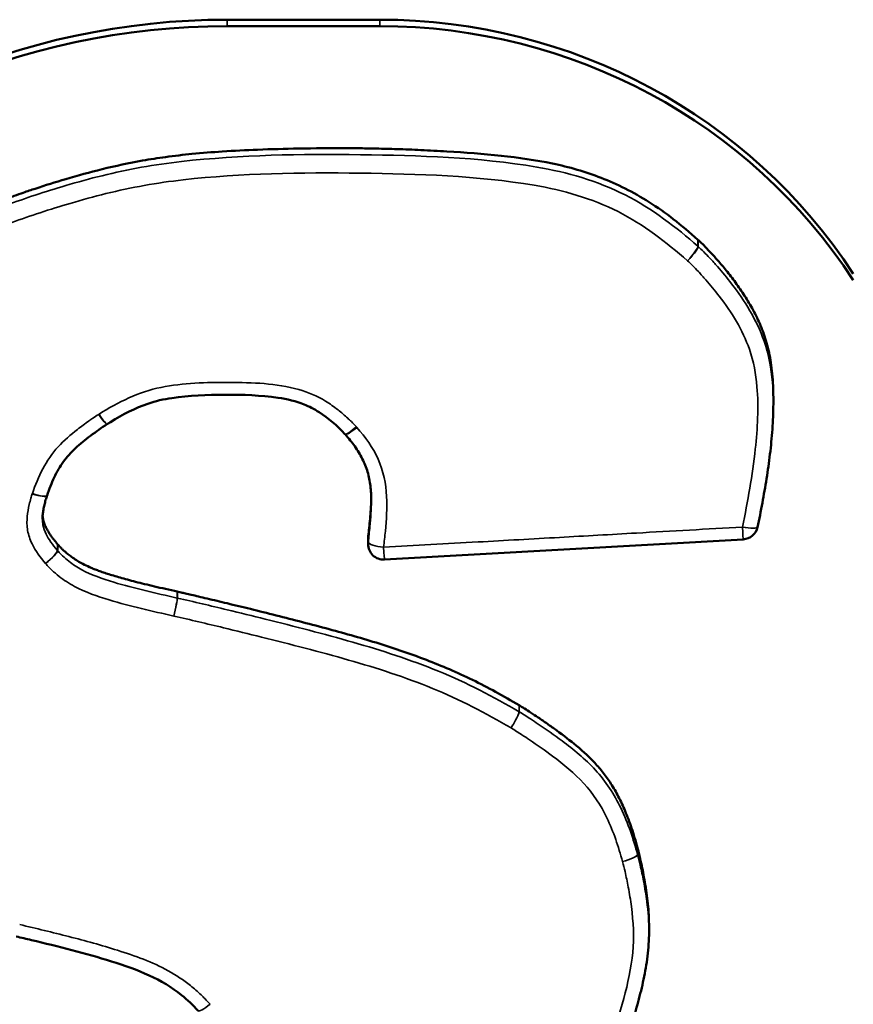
# Model space of a CAD drawing. Header units: inches. Extents: x 1.9 to 64.4, y 1.6 to 69.2.
# Tile 314 of 328: x 53.651 to 53.92, y 62.425 to 62.742. Entities that reach past the tile are written whole.
import ezdxf

# ---------------------------------------------------------------- set-up
doc = ezdxf.new("R2010")
doc.units = ezdxf.units.IN
doc.header["$MEASUREMENT"] = 0
doc.layers.add('Visible (ANSI)', color=7, linetype='Continuous', lineweight=50)
doc.layers.add('Visible Narrow (ANSI)', color=7, linetype='Continuous', lineweight=35)

msp = doc.modelspace()

# ---------------------------------------------------------------- linework, layer by layer
at = {"layer": 'Visible (ANSI)'}
for p, q in [((53.76714064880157, 62.74238052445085), (53.71796953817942, 62.74238052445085)), ((53.71796953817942, 62.74030140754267), (53.76714064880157, 62.74030140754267)), ((53.89391683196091, 62.62065579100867), (53.89391683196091, 62.61857667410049)), ((53.67927442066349, 62.61207163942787), (53.67933370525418, 62.61210929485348)), ((53.65990533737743, 62.58906265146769), (53.65992335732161, 62.5891151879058)), ((53.76336378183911, 62.57552866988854), (53.76336378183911, 62.57344955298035)), ((53.88422693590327, 62.5749716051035), (53.7686451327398, 62.56845747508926)), ((53.85387231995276, 62.45047888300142), (53.85387231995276, 62.44839976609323))]:
    msp.add_line(p, q, dxfattribs=at)
for centre, radius, start, end in [((53.88394558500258, 62.5799636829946), 0.0049999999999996, 273.225747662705, 348.1968567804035), ((53.7683637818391, 62.57344955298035), 0.0050000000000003, 180, 273.225747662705)]:
    msp.add_arc(centre, radius, start, end, dxfattribs=at)
for centre, major_axis, ratio, start_param, end_param in [((53.71796953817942, 62.51817848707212), (-0.2292108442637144, 1e-16), 0.9781476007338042, 4.712388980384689, 5.569201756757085), ((53.76714064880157, 62.56549314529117), (-0.1808391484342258, -1.5e-14), 0.9781476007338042, 3.708596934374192, 4.712388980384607), ((53.71796953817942, 62.51609937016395), (0.2292108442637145, -2.76e-14), 0.978147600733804, 1.570796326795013, 2.427609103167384), ((53.76714064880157, 62.56341402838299), (0.1808391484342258, 6e-16), 0.9781476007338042, 0.5670042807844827, 1.570796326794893), ((53.75197231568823, 62.60589788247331), (0.0051321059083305, -0.0001875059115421), 0.913093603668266, 0.7080936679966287, 0.730872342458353)]:
    msp.add_ellipse(centre, major_axis=major_axis, ratio=ratio, start_param=start_param, end_param=end_param, dxfattribs=at)
for points, knots in [([(53.64682561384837, 62.68472374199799), (53.647043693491, 62.68480423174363), (53.6478813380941, 62.68511339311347), (53.64969513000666, 62.68576186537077), (53.65257065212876, 62.6867627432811), (53.65808810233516, 62.68861263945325), (53.66652421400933, 62.69124746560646), (53.67801545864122, 62.69441549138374), (53.68877660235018, 62.69675046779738), (53.69846167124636, 62.69823827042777), (53.70704019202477, 62.69921993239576), (53.71691417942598, 62.70000245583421), (53.72836234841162, 62.70057649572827), (53.74166435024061, 62.70091753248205), (53.75158333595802, 62.70100781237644), (53.75822246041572, 62.70098341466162), (53.76147326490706, 62.70094812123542), (53.76652754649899, 62.70085869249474), (53.77302161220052, 62.70068353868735), (53.78059182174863, 62.70039645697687), (53.79179509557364, 62.69981540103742), (53.80598934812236, 62.69872487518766), (53.82003083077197, 62.69679506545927), (53.83075267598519, 62.69416910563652), (53.8385913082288, 62.69153404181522), (53.84637123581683, 62.68807025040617), (53.85415314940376, 62.68362417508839), (53.86203241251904, 62.67811257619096), (53.86702714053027, 62.67374885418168), (53.86962982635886, 62.67147329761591)], [0, 0, 0, 0, 0.0017761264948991, 0.0068221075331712, 0.0147150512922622, 0.0250332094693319, 0.051265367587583, 0.0821848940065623, 0.1159836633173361, 0.135179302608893, 0.1568684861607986, 0.1817823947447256, 0.2106522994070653, 0.2442070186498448, 0.2831721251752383, 0.2862323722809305, 0.2947974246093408, 0.307944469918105, 0.3247519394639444, 0.3443000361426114, 0.3656715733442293, 0.4102356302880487, 0.4527880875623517, 0.473504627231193, 0.4943682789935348, 0.515861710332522, 0.5385272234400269, 0.5629438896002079, 0.5895280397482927, 0.5895280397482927, 0.5895280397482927, 0.5895280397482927]), ([(53.86962982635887, 62.67147329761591), (53.86964710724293, 62.67145818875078), (53.86966428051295, 62.67144296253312), (53.86969840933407, 62.67141227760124), (53.86971536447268, 62.67139681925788), (53.86973220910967, 62.67138124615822)], [0, 0, 0, 0, 0.0001766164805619, 0.0001766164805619, 0.0003532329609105, 0.0003532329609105, 0.0003532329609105, 0.0003532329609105]), ([(53.86973220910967, 62.67138124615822), (53.86975613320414, 62.67135912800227), (53.86989928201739, 62.67122657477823), (53.87048743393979, 62.67066939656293), (53.87172160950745, 62.66945726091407), (53.87366616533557, 62.66744532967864), (53.87611108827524, 62.66475481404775), (53.87888546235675, 62.66146670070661), (53.88181921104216, 62.65766207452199), (53.8847421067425, 62.65342084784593), (53.88749702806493, 62.64880630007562), (53.88995804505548, 62.64377532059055), (53.89193758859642, 62.63813022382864), (53.89304429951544, 62.63289987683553), (53.89361470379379, 62.62824623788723), (53.89386670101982, 62.62448029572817), (53.89391683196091, 62.62191449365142), (53.89391683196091, 62.62065579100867)], [0.0001790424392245, 0.0001790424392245, 0.0001790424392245, 0.0001790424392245, 0.0004298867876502, 0.0016810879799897, 0.0064179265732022, 0.0137556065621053, 0.0232469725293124, 0.0344554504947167, 0.0469591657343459, 0.0603571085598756, 0.0742785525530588, 0.0885543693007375, 0.103734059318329, 0.1206520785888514, 0.1300520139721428, 0.1402333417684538, 0.1500380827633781, 0.1500380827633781, 0.1500380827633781, 0.1500380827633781]), ([(53.75590792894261, 62.60888632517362), (53.75331287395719, 62.61173003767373), (53.75057456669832, 62.61398561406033), (53.74598377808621, 62.6169405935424), (53.74440073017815, 62.61777799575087), (53.74015075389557, 62.61946951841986), (53.73729502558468, 62.62013318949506), (53.72886744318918, 62.62139257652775), (53.72298885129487, 62.6215822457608), (53.7114961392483, 62.62157679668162), (53.70560508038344, 62.62130067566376), (53.69746464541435, 62.62010773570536), (53.69490002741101, 62.61951873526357), (53.68827608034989, 62.61728814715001), (53.68440734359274, 62.61526310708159), (53.68004283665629, 62.61255273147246), (53.67969043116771, 62.61233239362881), (53.67933370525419, 62.6121092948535)], [0.0001508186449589, 0.0001508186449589, 0.0001508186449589, 0.0001508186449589, 0.0315371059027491, 0.0315371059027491, 0.0479527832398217, 0.0479527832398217, 0.0730525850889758, 0.0730525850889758, 0.1183611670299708, 0.1183611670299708, 0.1636697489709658, 0.1636697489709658, 0.1863240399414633, 0.1863240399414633, 0.2234652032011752, 0.2234652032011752, 0.2266937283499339, 0.2266937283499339, 0.2266937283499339, 0.2266937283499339]), ([(53.89391683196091, 62.61857667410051), (53.89391683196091, 62.61583854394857), (53.89380241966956, 62.61312433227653), (53.89342059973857, 62.60773437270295), (53.89315261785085, 62.60505919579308), (53.89251089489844, 62.59975125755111), (53.892136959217, 62.59712097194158), (53.89131104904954, 62.59188992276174), (53.89086091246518, 62.58929111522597), (53.88989684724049, 62.58409910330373), (53.88937547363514, 62.5815040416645), (53.88883986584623, 62.5789409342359)], [0.1391710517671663, 0.1391710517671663, 0.1391710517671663, 0.1391710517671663, 0.1593854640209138, 0.1593854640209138, 0.1795998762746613, 0.1795998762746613, 0.1998142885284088, 0.1998142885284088, 0.2200287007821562, 0.2200287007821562, 0.2402431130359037, 0.2402431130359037, 0.2402431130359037, 0.2402431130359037]), ([(53.67927442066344, 62.61207163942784), (53.67753342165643, 62.61094867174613), (53.67569221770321, 62.60965014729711), (53.67222250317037, 62.60704990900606), (53.67053828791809, 62.6056992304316), (53.66759517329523, 62.60297701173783), (53.6663314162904, 62.60157498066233), (53.66408528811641, 62.59844934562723), (53.66310727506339, 62.59673261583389), (53.66137215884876, 62.5930698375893), (53.66066554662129, 62.59123748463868), (53.65992335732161, 62.5891151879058)], [9.5707072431e-05, 9.5707072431e-05, 9.5707072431e-05, 9.5707072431e-05, 0.0175947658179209, 0.0175947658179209, 0.0350938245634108, 0.0350938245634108, 0.0525928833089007, 0.0525928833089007, 0.0700919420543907, 0.0700919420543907, 0.0875910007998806, 0.0875910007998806, 0.0875910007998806, 0.0875910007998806]), ([(53.7643856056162, 62.5873915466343), (53.7643856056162, 62.5890381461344), (53.76430983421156, 62.59062569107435), (53.76392741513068, 62.5937255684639), (53.7636202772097, 62.59522948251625), (53.76274711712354, 62.59813998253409), (53.76218114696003, 62.59954869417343), (53.76080448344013, 62.60228900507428), (53.75999105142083, 62.60362533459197), (53.75814059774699, 62.60625400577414), (53.75717039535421, 62.60743938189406), (53.75598203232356, 62.60880322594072)], [0.0520107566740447, 0.0520107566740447, 0.0520107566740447, 0.0520107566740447, 0.0660199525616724, 0.0660199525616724, 0.0800291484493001, 0.0800291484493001, 0.0940383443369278, 0.0940383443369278, 0.1080475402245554, 0.1080475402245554, 0.1220567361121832, 0.1220567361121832, 0.1220567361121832, 0.1220567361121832]), ([(53.65990533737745, 62.58906265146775), (53.65984832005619, 62.58889311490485), (53.65978032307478, 62.58867766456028), (53.6595578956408, 62.5879488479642), (53.65940882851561, 62.58741478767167), (53.6591372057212, 62.58635101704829), (53.65901431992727, 62.58581937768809), (53.65880012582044, 62.58476890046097), (53.65870875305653, 62.58424947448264), (53.6585642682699, 62.58323621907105), (53.65851099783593, 62.58273893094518), (53.65846448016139, 62.58199515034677), (53.65845569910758, 62.58173026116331), (53.65845569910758, 62.58147316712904)], [9.71067959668e-05, 9.71067959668e-05, 9.71067959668e-05, 9.71067959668e-05, 0.0020843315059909, 0.0020843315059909, 0.006938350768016, 0.006938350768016, 0.0117923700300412, 0.0117923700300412, 0.0166463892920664, 0.0166463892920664, 0.0215004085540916, 0.0215004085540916, 0.0243672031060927, 0.0243672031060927, 0.0243672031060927, 0.0243672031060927]), ([(53.76340035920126, 62.57611916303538), (53.76350530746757, 62.57696317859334), (53.7637181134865, 62.57878219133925), (53.76410128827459, 62.58263825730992), (53.76431901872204, 62.58588978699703), (53.76437155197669, 62.58816524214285), (53.76437570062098, 62.58839745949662)], [0.0152473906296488, 0.0152473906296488, 0.0152473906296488, 0.0152473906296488, 0.0218708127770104, 0.0295096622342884, 0.0454287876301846, 0.0472378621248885, 0.0472378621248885, 0.0472378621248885, 0.0472378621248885]), ([(53.65850163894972, 62.58254903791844), (53.65850505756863, 62.58251275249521), (53.65854993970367, 62.58206292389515), (53.65870231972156, 62.58116857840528), (53.65903405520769, 62.58009927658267), (53.65940188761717, 62.57920655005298), (53.65974679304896, 62.57848957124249), (53.6601574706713, 62.57774053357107), (53.66063844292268, 62.57695576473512), (53.66119411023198, 62.57613154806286), (53.6618294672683, 62.57526461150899), (53.66253654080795, 62.57436315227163), (53.66304552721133, 62.57376106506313), (53.6633048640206, 62.57345476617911)], [0.0229767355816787, 0.0229767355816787, 0.0229767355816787, 0.0229767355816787, 0.0232604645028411, 0.026495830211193, 0.0300211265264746, 0.0319408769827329, 0.0339908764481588, 0.0361906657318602, 0.0385595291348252, 0.0411163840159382, 0.0438797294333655, 0.0468676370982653, 0.0499656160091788, 0.0499656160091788, 0.0499656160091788, 0.0499656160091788]), ([(53.6633048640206, 62.5734547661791), (53.66331560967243, 62.57344207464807), (53.66332628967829, 62.57342933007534), (53.66334751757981, 62.57340373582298), (53.6633580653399, 62.57339088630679), (53.66336854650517, 62.57337798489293)], [0, 0, 0, 0, 0.0001283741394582, 0.0001283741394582, 0.0002567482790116, 0.0002567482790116, 0.0002567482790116, 0.0002567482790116]), ([(53.66336854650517, 62.57337798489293), (53.66339167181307, 62.57334951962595), (53.66351140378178, 62.57320279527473), (53.66379811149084, 62.57287675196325), (53.66429437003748, 62.57234651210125), (53.6649923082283, 62.57165928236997), (53.66589087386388, 62.57084718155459), (53.66699079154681, 62.5699436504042), (53.66829228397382, 62.56898180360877), (53.66980276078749, 62.56798939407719), (53.67157218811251, 62.56697696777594), (53.67326844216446, 62.5661632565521), (53.67483684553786, 62.56549891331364), (53.67620963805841, 62.56496474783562), (53.67774584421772, 62.56441323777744), (53.67946431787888, 62.56384097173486), (53.68138387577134, 62.56324457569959), (53.68352336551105, 62.56262068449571), (53.6859016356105, 62.56196594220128), (53.68853754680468, 62.56127702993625), (53.69144993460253, 62.56055052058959), (53.69465775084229, 62.55978349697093), (53.69817377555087, 62.5589721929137), (53.70062560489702, 62.55842913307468), (53.70190321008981, 62.55814618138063)], [0.0001245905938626, 0.0001245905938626, 0.0001245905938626, 0.0001245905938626, 0.0004078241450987, 0.0015870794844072, 0.0034737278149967, 0.0060071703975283, 0.0091308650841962, 0.0127930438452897, 0.0169475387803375, 0.0215547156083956, 0.0266506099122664, 0.0325559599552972, 0.0359378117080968, 0.0396730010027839, 0.0438122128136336, 0.0484059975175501, 0.0535047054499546, 0.0591584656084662, 0.0654171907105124, 0.0723305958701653, 0.0799482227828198, 0.0883194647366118, 0.0974935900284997, 0.1074753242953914, 0.1074753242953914, 0.1074753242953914, 0.1074753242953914]), ([(53.70190321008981, 62.55814618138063), (53.70190889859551, 62.55814492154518), (53.70191458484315, 62.55814365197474), (53.70192595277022, 62.55814109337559), (53.70193163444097, 62.55813980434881), (53.70193731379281, 62.55813850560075)], [0, 0, 0, 0, 4.44436079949e-05, 4.44436079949e-05, 8.888721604e-05, 8.888721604e-05, 8.888721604e-05, 8.888721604e-05]), ([(53.70193731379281, 62.55813850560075), (53.70203253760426, 62.55811672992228), (53.70242060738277, 62.55802797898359), (53.70327839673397, 62.55783059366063), (53.70467278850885, 62.55750819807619), (53.70655334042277, 62.55707067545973), (53.70887536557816, 62.55652692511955), (53.71272612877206, 62.55561871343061), (53.71830848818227, 62.55428592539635), (53.72571970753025, 62.55248395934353), (53.73668029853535, 62.54975823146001), (53.75053713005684, 62.54617282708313), (53.76675490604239, 62.54158844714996), (53.77967065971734, 62.53718801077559), (53.78962787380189, 62.53313231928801), (53.79707030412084, 62.52971464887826), (53.80456710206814, 62.52587907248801), (53.80948140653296, 62.52299756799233), (53.81198498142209, 62.52152916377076)], [4.44489359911e-05, 4.44489359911e-05, 4.44489359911e-05, 4.44489359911e-05, 0.0007896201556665, 0.003081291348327, 0.0067592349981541, 0.0117076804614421, 0.0178108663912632, 0.024953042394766, 0.0418914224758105, 0.0615971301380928, 0.0831448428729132, 0.1280677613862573, 0.1708143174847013, 0.2117573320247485, 0.2321968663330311, 0.2529786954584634, 0.2743906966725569, 0.2966307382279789, 0.2966307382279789, 0.2966307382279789, 0.2966307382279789]), ([(53.81198498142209, 62.52152916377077), (53.81199606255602, 62.521522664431), (53.81200711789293, 62.52151612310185), (53.8120291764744, 62.52150295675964), (53.81204017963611, 62.52149633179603), (53.81205115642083, 62.52148966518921)], [0, 0, 0, 0, 9.84548310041e-05, 9.84548310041e-05, 0.0001969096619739, 0.0001969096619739, 0.0001969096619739, 0.0001969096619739]), ([(53.81205115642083, 62.52148966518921), (53.81207910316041, 62.52147269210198), (53.8122202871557, 62.5213868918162), (53.81254247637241, 62.52118888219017), (53.8130799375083, 62.52085551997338), (53.81415581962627, 62.52018010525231), (53.81587924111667, 62.51907596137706), (53.81831420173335, 62.51746984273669), (53.82113946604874, 62.51554061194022), (53.82531920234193, 62.51256305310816), (53.82953683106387, 62.50932420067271), (53.83359480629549, 62.50579493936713), (53.83647755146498, 62.50293967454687), (53.83918933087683, 62.49977107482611), (53.84173198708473, 62.49617378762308), (53.8441092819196, 62.49203598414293), (53.84590266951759, 62.48816392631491), (53.84726682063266, 62.4847245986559), (53.84828269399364, 62.48186525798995), (53.84926715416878, 62.47879588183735), (53.84986500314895, 62.47666525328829), (53.85017230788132, 62.47556946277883)], [9.89281434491e-05, 9.89281434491e-05, 9.89281434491e-05, 9.89281434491e-05, 0.0003495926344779, 0.0013654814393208, 0.0029983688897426, 0.0051990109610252, 0.0111068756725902, 0.0186965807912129, 0.0275772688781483, 0.0373604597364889, 0.0580974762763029, 0.0684030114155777, 0.0787201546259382, 0.0893301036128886, 0.1005531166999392, 0.1127396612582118, 0.1262561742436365, 0.1336298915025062, 0.1414739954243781, 0.1498335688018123, 0.1586847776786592, 0.1586847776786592, 0.1586847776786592, 0.1586847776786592]), ([(53.85017230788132, 62.47556946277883), (53.85017469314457, 62.47556095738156), (53.85017705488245, 62.47555244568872), (53.85018173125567, 62.4755354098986), (53.85018404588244, 62.47552688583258), (53.85018633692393, 62.47551835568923)], [0, 0, 0, 0, 6.87067501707e-05, 6.87067501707e-05, 0.0001374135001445, 0.0001374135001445, 0.0001374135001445, 0.0001374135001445]), ([(53.85018633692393, 62.47551835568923), (53.85019343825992, 62.47549191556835), (53.85022792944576, 62.47536332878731), (53.85036315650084, 62.47484584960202), (53.85063883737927, 62.47374742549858), (53.85106165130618, 62.47195794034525), (53.85157554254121, 62.46961345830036), (53.85213304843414, 62.46681466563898), (53.8528944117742, 62.46247598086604), (53.85351238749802, 62.45784144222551), (53.85382821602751, 62.45340883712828), (53.85387231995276, 62.45132878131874), (53.85387231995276, 62.45047888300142)], [6.91445223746e-05, 6.91445223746e-05, 6.91445223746e-05, 6.91445223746e-05, 0.000282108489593, 0.0011047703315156, 0.0042300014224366, 0.0090929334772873, 0.0154121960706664, 0.0229082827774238, 0.0313042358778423, 0.0497048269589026, 0.0592862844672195, 0.0659060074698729, 0.0659060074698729, 0.0659060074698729, 0.0659060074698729]), ([(53.70856743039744, 62.42305299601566), (53.70696615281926, 62.42500667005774), (53.70523701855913, 62.4265411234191), (53.70007422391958, 62.43067345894), (53.69662550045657, 62.43277814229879), (53.6890187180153, 62.43625226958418), (53.68486271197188, 62.43769443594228), (53.67648532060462, 62.44031592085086), (53.6722048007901, 62.44150449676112), (53.66358302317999, 62.44377088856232), (53.65923796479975, 62.44484777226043), (53.65325025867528, 62.44627508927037), (53.65161486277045, 62.44665924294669), (53.64997455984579, 62.44704451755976)], [0.0001749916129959, 0.0001749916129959, 0.0001749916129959, 0.0001749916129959, 0.0217150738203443, 0.0217150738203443, 0.0561097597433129, 0.0561097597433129, 0.0905044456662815, 0.0905044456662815, 0.12489913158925, 0.12489913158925, 0.1592938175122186, 0.1592938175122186, 0.1721484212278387, 0.1721484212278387, 0.1721484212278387, 0.1721484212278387]), ([(53.85387231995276, 62.44839976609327), (53.85387231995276, 62.44580345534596), (53.8536961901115, 62.44321086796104), (53.85307526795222, 62.43814201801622), (53.85263640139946, 62.43565833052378), (53.85160115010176, 62.43077060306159), (53.85100424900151, 62.42836484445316), (53.84971121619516, 62.42360702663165), (53.8490145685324, 62.42125796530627), (53.84755918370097, 62.41660214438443), (53.84678342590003, 62.4142862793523), (53.84602038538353, 62.41202948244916)], [0.0623983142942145, 0.0623983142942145, 0.0623983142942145, 0.0623983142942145, 0.0809143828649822, 0.0809143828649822, 0.0994304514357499, 0.0994304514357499, 0.1179465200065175, 0.1179465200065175, 0.1364625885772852, 0.1364625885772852, 0.1549786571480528, 0.1549786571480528, 0.1549786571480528, 0.1549786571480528])]:
    msp.add_open_spline(points, degree=3, knots=knots, dxfattribs=at)
msp.add_open_spline([(53.7633637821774, 62.57552866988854), (53.76336378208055, 62.57572579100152), (53.76337596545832, 62.57592298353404), (53.76340035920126, 62.57611916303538)], degree=3, dxfattribs=at)
at = {"layer": 'Visible Narrow (ANSI)'}
for p, q in [((53.71796953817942, 62.74030140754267), (53.71796953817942, 62.74238052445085)), ((53.76714064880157, 62.74030140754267), (53.76714064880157, 62.74238052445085))]:
    msp.add_line(p, q, dxfattribs=at)
for centre, major_axis, ratio, start_param, end_param in [((53.86629770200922, 62.66574778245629), (0.0032910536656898, 0.0037641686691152), 0.1385575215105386, 4.555219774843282, 6.126016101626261), ((53.86629770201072, 62.66574778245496), (0.0033942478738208, 0.0036713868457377), 0.1428148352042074, 4.559124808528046, 6.129921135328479), ((53.86629770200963, 62.66574778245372), (-0.0050000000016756, -4e-16), 0.9781476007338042, 3.955172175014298, 3.982985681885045), ((53.67656422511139, 62.61627340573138), (0.0027101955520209, -0.0042017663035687), 0.1144568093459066, 4.888009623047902, 6.28318530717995), ((53.6766824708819, 62.61634851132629), (0.002651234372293, -0.0042392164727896), 0.1119983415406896, 4.889591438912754, 6.283185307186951), ((53.75960124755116, 62.61225669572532), (-0.0036933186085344, -0.003370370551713), 0.1551076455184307, 2.2689e-12, 1.430185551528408), ((53.75975175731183, 62.61208791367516), (-0.0037697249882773, -0.0032846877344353), 0.1582369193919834, 0, 1.433783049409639), ((53.65516617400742, 62.59065649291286), (0.0047391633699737, -0.0015938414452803), 0.1974997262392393, 4.778713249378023, 6.283185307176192), ((53.6552036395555, 62.59076572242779), (0.0047197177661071, -0.0016505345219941), 0.1967207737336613, 4.781076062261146, 6.283185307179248), ((53.88394558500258, 62.5799636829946), (0.0048942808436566, -0.0010227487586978), 0.2036999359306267, 4.754930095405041, 6.283185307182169), ((53.88394558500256, 62.5799636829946), (0.0002813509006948, -0.0049920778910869), 0.0119597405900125, 4.921491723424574, 6.283185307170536), ((53.76836378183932, 62.57344955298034), (-0.0050000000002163, 1e-16), 0.9781476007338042, 6.162153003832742, 6.283185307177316), ((53.7683637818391, 62.57344955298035), (-0.0049617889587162, 0.0006169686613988), 0.2063907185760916, 0.0256578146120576, 1.596454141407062), ((53.65945401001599, 62.56825615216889), (0.0038159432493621, 0.0032308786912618), 0.1601275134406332, 4.577634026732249, 6.148430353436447), ((53.65945401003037, 62.56825615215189), (0.0038807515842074, 0.0031527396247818), 0.1627755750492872, 4.580912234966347, 6.151708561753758), ((53.65945401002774, 62.56825615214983), (-0.005000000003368, -1.6e-15), 0.9781476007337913, 3.813063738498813, 3.833280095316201), ((53.7683637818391, 62.57344955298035), (0.0002813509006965, -0.0049920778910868), 0.011959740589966, 4.921491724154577, 6.283185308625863), ((53.70079906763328, 62.55129706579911), (0.0010811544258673, 0.0048817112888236), 0.045912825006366, 4.507975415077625, 6.078771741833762), ((53.70079906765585, 62.55129706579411), (0.0011146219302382, 0.0048741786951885), 0.0473309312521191, 4.508295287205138, 6.079091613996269), ((53.70079906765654, 62.55129706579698), (-0.004999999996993, 1e-16), 0.978147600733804, 4.482726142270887, 4.489725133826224), ((53.80941368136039, 62.51525558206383), (0.0025296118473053, 0.0043128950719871), 0.1069206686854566, 4.532073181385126, 6.102869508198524), ((53.80941368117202, 62.51525558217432), (0.0025954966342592, 0.0042735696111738), 0.109672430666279, 4.533735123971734, 6.104531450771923), ((53.80941368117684, 62.5152555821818), (-0.0049999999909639, -4e-16), 0.9781476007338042, 4.156739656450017, 4.172244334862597), ((53.84535043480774, 62.47219654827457), (0.0048142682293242, 0.0013501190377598), 0.2005047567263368, 4.656218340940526, 6.22701466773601), ((53.84535043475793, 62.47219654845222), (0.0048288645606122, 0.0012969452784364), 0.2010881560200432, 4.65843278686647, 6.229229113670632), ((53.84535043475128, 62.47219654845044), (0.0050000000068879, -1e-16), 0.978147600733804, 0.2569072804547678, 0.2677272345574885), ((53.71243448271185, 62.42622252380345), (-0.0038670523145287, -0.0031695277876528), 0.1622161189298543, 3.15163e-11, 1.43861538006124)]:
    msp.add_ellipse(centre, major_axis=major_axis, ratio=ratio, start_param=start_param, end_param=end_param, dxfattribs=at)
for points, knots in [([(53.86962982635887, 62.66939418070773), (53.86273121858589, 62.67542570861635), (53.85489495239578, 62.68152524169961), (53.83721678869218, 62.69045161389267), (53.82743300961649, 62.69325894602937), (53.79859921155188, 62.69812776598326), (53.77980116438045, 62.69861530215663), (53.76089305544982, 62.69887221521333), (53.74170198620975, 62.69913297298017), (53.72254892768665, 62.69885186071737), (53.69465486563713, 62.69573188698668), (53.6860458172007, 62.69420257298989), (53.67373169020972, 62.69115576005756), (53.66982506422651, 62.6900780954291), (53.66265730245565, 62.68796062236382), (53.65937737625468, 62.68693618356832), (53.65301935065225, 62.68484586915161), (53.64985479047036, 62.68376263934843), (53.64684361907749, 62.68265127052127)], [-0.5757664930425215, -0.5757664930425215, -0.5757664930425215, -0.5757664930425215, -0.5052885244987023, -0.5052885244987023, -0.433024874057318, -0.433024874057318, -0.2901090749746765, -0.2901090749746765, -0.2901090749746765, -0.1450545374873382, -0.1450545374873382, -0.0807529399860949, -0.0807529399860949, -0.0504092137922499, -0.0504092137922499, -0.0245690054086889, -0.0245690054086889, -4.88546509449e-05, -4.88546509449e-05, -4.88546509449e-05, -4.88546509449e-05]), ([(53.6486087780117, 62.67703588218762), (53.65161945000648, 62.67814706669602), (53.6546578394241, 62.67918538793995), (53.66092241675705, 62.68124497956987), (53.66415321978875, 62.68225405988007), (53.67121155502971, 62.68433920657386), (53.67504527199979, 62.68539643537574), (53.68708665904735, 62.68837576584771), (53.69540640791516, 62.68985377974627), (53.72270303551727, 62.69290692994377), (53.7417894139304, 62.69320101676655), (53.76082360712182, 62.69294239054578), (53.779577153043, 62.69268757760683), (53.79841693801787, 62.6921559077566), (53.82624452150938, 62.68745699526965), (53.83544606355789, 62.68480221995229), (53.85209154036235, 62.67639729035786), (53.85940163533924, 62.67073753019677), (53.86629770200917, 62.66470822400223)], [4.88546322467e-05, 4.88546322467e-05, 4.88546322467e-05, 4.88546322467e-05, 0.0245690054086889, 0.0245690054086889, 0.0504092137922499, 0.0504092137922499, 0.0807529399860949, 0.0807529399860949, 0.1450545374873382, 0.1450545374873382, 0.2901090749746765, 0.2901090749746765, 0.2901090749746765, 0.433024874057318, 0.433024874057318, 0.5052885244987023, 0.5052885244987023, 0.5757664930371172, 0.5757664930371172, 0.5757664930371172, 0.5757664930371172]), ([(53.86962982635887, 62.67147329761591), (53.86962982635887, 62.67121340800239), (53.86962982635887, 62.67095351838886), (53.86962982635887, 62.67043373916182), (53.86962982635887, 62.67017384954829), (53.86962982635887, 62.66991395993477), (53.86962982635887, 62.66974070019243), (53.86962982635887, 62.66956744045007), (53.86962982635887, 62.66939418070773)], [0, 0, 0, 0, 0.009525, 0.009525, 0.01905, 0.01905, 0.01905, 0.0254, 0.0254, 0.0254, 0.0254]), ([(53.86973220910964, 62.66930212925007), (53.86973220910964, 62.66947538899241), (53.86973220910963, 62.66964864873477), (53.86973220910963, 62.66982190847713), (53.86973220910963, 62.67008179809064), (53.86973220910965, 62.67034168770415), (53.86973220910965, 62.67086146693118), (53.86973220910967, 62.6711213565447), (53.86973220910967, 62.67138124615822)], [-0.0254, -0.0254, -0.0254, -0.0254, -0.01905, -0.01905, -0.01905, -0.009525, -0.009525, 0, 0, 0, 0]), ([(53.89392854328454, 62.61857602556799), (53.89392489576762, 62.62089830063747), (53.89383424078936, 62.62323726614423), (53.89363145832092, 62.6255948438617), (53.89325615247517, 62.62995820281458), (53.89243167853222, 62.63449119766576), (53.88853134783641, 62.64576955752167), (53.88470327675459, 62.65177603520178), (53.87902824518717, 62.65920154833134), (53.87751440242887, 62.66104106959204), (53.87513344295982, 62.6637515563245), (53.87430552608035, 62.66466260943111), (53.87281252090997, 62.66624937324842), (53.87215148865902, 62.66693345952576), (53.8709209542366, 62.66816695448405), (53.87028464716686, 62.6687913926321), (53.86973220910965, 62.66930212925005)], [-0.1391710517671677, -0.1391710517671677, -0.1391710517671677, -0.1391710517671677, -0.1219947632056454, -0.1219947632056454, -0.1219947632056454, -0.0902052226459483, -0.0902052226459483, -0.0393419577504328, -0.0393419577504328, -0.0218920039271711, -0.0218920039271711, -0.0128601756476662, -0.0128601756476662, -0.005896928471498, -0.005896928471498, -0.0001718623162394, -0.0001718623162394, -0.0001718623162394, -0.0001718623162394]), ([(53.86629770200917, 62.66470822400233), (53.86684371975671, 62.6642034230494), (53.86737278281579, 62.66368126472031), (53.86853594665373, 62.662515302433), (53.86916363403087, 62.66186580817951), (53.87058744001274, 62.66035258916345), (53.87137758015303, 62.65948312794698), (53.87365149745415, 62.65689449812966), (53.87509582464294, 62.65513911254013), (53.88048795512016, 62.64808376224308), (53.884034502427, 62.64247026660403), (53.88754562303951, 62.63231736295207), (53.88829930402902, 62.62821158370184), (53.88864906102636, 62.62414525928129), (53.88922291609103, 62.61747353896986), (53.88883683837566, 62.61074000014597), (53.88718567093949, 62.59559013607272), (53.88568237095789, 62.58723537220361), (53.88394558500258, 62.57892412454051)], [0.0001718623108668, 0.0001718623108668, 0.0001718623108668, 0.0001718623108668, 0.005896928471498, 0.005896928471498, 0.0128601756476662, 0.0128601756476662, 0.0218920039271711, 0.0218920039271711, 0.0393419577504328, 0.0393419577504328, 0.0902052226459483, 0.0902052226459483, 0.1219947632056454, 0.1219947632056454, 0.1219947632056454, 0.1741526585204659, 0.1741526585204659, 0.2402431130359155, 0.2402431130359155, 0.2402431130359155, 0.2402431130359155]), ([(53.7596012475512, 62.61121713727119), (53.75907685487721, 62.61179177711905), (53.75852987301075, 62.61234641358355), (53.75758598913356, 62.61326768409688), (53.75719334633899, 62.61363879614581), (53.75578987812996, 62.61492677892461), (53.75474942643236, 62.61581287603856), (53.75238610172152, 62.61766650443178), (53.75104750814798, 62.61861576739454), (53.74697607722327, 62.62113215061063), (53.74405405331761, 62.62239774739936), (53.73375011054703, 62.62526655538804), (53.72609957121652, 62.62547752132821), (53.71855197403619, 62.62553511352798), (53.71121935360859, 62.62559106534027), (53.70383322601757, 62.625362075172), (53.689473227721, 62.62250396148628), (53.68285099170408, 62.61916678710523), (53.6766824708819, 62.61530895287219)], [0.00015081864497, 0.00015081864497, 0.00015081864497, 0.00015081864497, 0.0061514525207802, 0.0061514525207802, 0.0103114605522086, 0.0103114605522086, 0.0208158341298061, 0.0208158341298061, 0.0333945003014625, 0.0333945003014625, 0.0575145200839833, 0.0575145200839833, 0.1150290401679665, 0.1150290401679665, 0.1150290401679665, 0.1709053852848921, 0.1709053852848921, 0.2266937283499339, 0.2266937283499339, 0.2266937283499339, 0.2266937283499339]), ([(53.67656422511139, 62.6152338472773), (53.6759382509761, 62.61483008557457), (53.67532075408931, 62.61441380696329), (53.67428574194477, 62.61370548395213), (53.67386720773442, 62.61341479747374), (53.67219647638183, 62.61223755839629), (53.67095826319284, 62.61132745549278), (53.66752458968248, 62.60866477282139), (53.66537935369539, 62.60684989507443), (53.66350091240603, 62.60479102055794), (53.66154948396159, 62.60265214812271), (53.6599007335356, 62.60022885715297), (53.65720203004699, 62.59510186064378), (53.65614928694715, 62.59243025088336), (53.6552036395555, 62.58972616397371)], [9.57070726e-05, 9.57070726e-05, 9.57070726e-05, 9.57070726e-05, 0.0058093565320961, 0.0058093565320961, 0.0097199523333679, 0.0097199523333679, 0.0214973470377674, 0.0214973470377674, 0.0429946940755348, 0.0429946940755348, 0.0429946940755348, 0.0653273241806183, 0.0653273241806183, 0.0875910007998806, 0.0875910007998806, 0.0875910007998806, 0.0875910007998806]), ([(53.6766824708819, 62.61530895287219), (53.67666267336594, 62.61529657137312), (53.67664292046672, 62.61528412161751), (53.67660350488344, 62.61525908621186), (53.67658384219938, 62.61524650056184), (53.67656422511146, 62.61523384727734)], [-0.000358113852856, -0.000358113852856, -0.000358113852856, -0.000358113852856, -0.000179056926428, -0.000179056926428, 0, 0, 0, 0]), ([(53.75975175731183, 62.61104835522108), (53.75972700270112, 62.61107676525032), (53.7597020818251, 62.61110503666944), (53.75965191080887, 62.61116129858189), (53.75962666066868, 62.61118928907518), (53.7596012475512, 62.61121713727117)], [-0.0005815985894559, -0.0005815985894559, -0.0005815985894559, -0.0005815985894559, -0.000290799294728, -0.000290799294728, 0, 0, 0, 0]), ([(53.7683637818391, 62.57240999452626), (53.76857681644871, 62.57412326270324), (53.76876573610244, 62.57584344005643), (53.76926878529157, 62.5813053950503), (53.76950954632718, 62.58505551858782), (53.76932954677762, 62.58879735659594), (53.76913266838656, 62.59289007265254), (53.76826605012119, 62.59704998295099), (53.76490921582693, 62.60455549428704), (53.76245690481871, 62.60794374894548), (53.75975175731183, 62.61104835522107)], [0.0157413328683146, 0.0157413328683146, 0.0157413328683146, 0.0157413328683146, 0.029182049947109, 0.029182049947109, 0.058364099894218, 0.058364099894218, 0.058364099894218, 0.0902825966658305, 0.0902825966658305, 0.1220567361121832, 0.1220567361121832, 0.1220567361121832, 0.1220567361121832]), ([(53.65516617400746, 62.58961693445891), (53.65509316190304, 62.58939983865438), (53.65502423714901, 62.58918132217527), (53.65488165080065, 62.58871771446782), (53.65480897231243, 62.58847229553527), (53.65454403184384, 62.58754615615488), (53.65436654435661, 62.58686100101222), (53.65391209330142, 62.58488971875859), (53.65367877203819, 62.58359747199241), (53.65340592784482, 62.5807931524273), (53.6534216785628, 62.57927481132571), (53.65368228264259, 62.57780391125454), (53.65394288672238, 62.57633301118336), (53.6544427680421, 62.57489254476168), (53.65623121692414, 62.57123506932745), (53.65779607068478, 62.56917476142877), (53.65945401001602, 62.56721659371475)], [9.71067957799e-05, 9.71067957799e-05, 9.71067957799e-05, 9.71067957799e-05, 0.0018774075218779, 0.0018774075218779, 0.0038654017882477, 0.0038654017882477, 0.0093588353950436, 0.0093588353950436, 0.0195781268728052, 0.0195781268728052, 0.0312075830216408, 0.0312075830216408, 0.0312075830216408, 0.0428370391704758, 0.0428370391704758, 0.0626416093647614, 0.0626416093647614, 0.0626416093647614, 0.0626416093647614]), ([(53.6552036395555, 62.58972616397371), (53.65519728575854, 62.58970799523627), (53.65519098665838, 62.58968980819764), (53.65517849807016, 62.58965339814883), (53.65517230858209, 62.58963517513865), (53.65516617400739, 62.58961693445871)], [-0.0002991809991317, -0.0002991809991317, -0.0002991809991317, -0.0002991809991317, -0.0001495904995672, -0.0001495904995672, -2.7e-15, -2.7e-15, -2.7e-15, -2.7e-15]), ([(53.76438894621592, 62.58738948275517), (53.76439546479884, 62.58469535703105), (53.76420526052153, 62.58187507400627), (53.76379102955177, 62.57737748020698), (53.76360775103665, 62.57570793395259), (53.76340035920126, 62.5740400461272)], [-0.052010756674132, -0.052010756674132, -0.052010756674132, -0.052010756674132, -0.029182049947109, -0.029182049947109, -0.0157413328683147, -0.0157413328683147, -0.0157413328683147, -0.0157413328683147]), ([(53.66330486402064, 62.57137564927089), (53.66165180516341, 62.57332805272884), (53.66046140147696, 62.57495837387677), (53.65911803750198, 62.57770562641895), (53.65878407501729, 62.57868958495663), (53.65860884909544, 62.57967859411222), (53.65850578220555, 62.58026032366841), (53.65845629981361, 62.58084878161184), (53.65845650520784, 62.5814761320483)], [-0.0626416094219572, -0.0626416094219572, -0.0626416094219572, -0.0626416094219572, -0.0428370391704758, -0.0428370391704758, -0.0312075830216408, -0.0312075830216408, -0.0312075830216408, -0.0243672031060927, -0.0243672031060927, -0.0243672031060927, -0.0243672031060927]), ([(53.88394558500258, 62.57892412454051), (53.87256003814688, 62.57828244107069), (53.8611744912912, 62.57764075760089), (53.84153689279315, 62.57653399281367), (53.83328484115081, 62.57606891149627), (53.82503278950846, 62.57560383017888), (53.81629053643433, 62.575111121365), (53.80754828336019, 62.57461841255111), (53.78865861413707, 62.57355380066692), (53.77851119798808, 62.57298189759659), (53.7683637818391, 62.57240999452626)], [0.0097519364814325, 0.0097519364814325, 0.0097519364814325, 0.0097519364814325, 0.0966536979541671, 0.0966536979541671, 0.1596386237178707, 0.1596386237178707, 0.1596386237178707, 0.226365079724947, 0.226365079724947, 0.3038166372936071, 0.3038166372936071, 0.3038166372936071, 0.3038166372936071]), ([(53.76340035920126, 62.5740400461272), (53.76340035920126, 62.57421330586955), (53.76340035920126, 62.5743865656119), (53.76340035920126, 62.57455982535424), (53.76340035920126, 62.57481971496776), (53.76340035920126, 62.57507960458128), (53.76340035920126, 62.57559938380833), (53.76340035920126, 62.57585927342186), (53.76340035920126, 62.57611916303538)], [-0.0254, -0.0254, -0.0254, -0.0254, -0.01905, -0.01905, -0.01905, -0.009525, -0.009525, 0, 0, 0, 0]), ([(53.6633048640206, 62.5734547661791), (53.6633048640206, 62.57319487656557), (53.66330486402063, 62.57293498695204), (53.66330486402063, 62.57241520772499), (53.6633048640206, 62.57215531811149), (53.6633048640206, 62.57189542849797), (53.6633048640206, 62.57172216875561), (53.66330486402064, 62.57154890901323), (53.66330486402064, 62.57137564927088)], [0, 0, 0, 0, 0.009525, 0.009525, 0.01905, 0.01905, 0.01905, 0.0254, 0.0254, 0.0254, 0.0254]), ([(53.66336854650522, 62.57129886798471), (53.66336854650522, 62.57147212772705), (53.66336854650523, 62.57164538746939), (53.66336854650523, 62.57181864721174), (53.66336854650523, 62.57207853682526), (53.66336854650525, 62.57233842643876), (53.66336854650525, 62.5728582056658), (53.66336854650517, 62.57311809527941), (53.66336854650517, 62.57337798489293)], [-0.0254, -0.0254, -0.0254, -0.0254, -0.01905, -0.01905, -0.01905, -0.009525, -0.009525, 0, 0, 0, 0]), ([(53.70190321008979, 62.55606706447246), (53.69840713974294, 62.55684134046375), (53.69496618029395, 62.55761906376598), (53.68811080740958, 62.55929105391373), (53.68470682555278, 62.56017263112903), (53.6814121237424, 62.56116340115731), (53.67771461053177, 62.56227530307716), (53.67418330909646, 62.56350227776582), (53.66969196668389, 62.56594656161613), (53.66826936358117, 62.56688117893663), (53.66624656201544, 62.56846299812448), (53.66557415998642, 62.56903950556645), (53.66469909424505, 62.56986872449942), (53.66446501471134, 62.5700995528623), (53.66391419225, 62.57066789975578), (53.66372099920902, 62.57086502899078), (53.6633685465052, 62.57129886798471)], [-0.1160861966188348, -0.1160861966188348, -0.1160861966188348, -0.1160861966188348, -0.0887705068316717, -0.0887705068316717, -0.0614103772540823, -0.0614103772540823, -0.0614103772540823, -0.0307051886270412, -0.0307051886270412, -0.0156625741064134, -0.0156625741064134, -0.0076679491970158, -0.0076679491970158, -0.0045938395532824, -0.0045938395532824, -0.0001367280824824, -0.0001367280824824, -0.0001367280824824, -0.0001367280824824]), ([(53.65945401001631, 62.5672165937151), (53.65981790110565, 62.56676867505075), (53.66020912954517, 62.56634245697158), (53.66088908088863, 62.56564087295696), (53.66117334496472, 62.56536076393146), (53.66221663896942, 62.56437213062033), (53.6630068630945, 62.5636953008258), (53.66536824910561, 62.56184871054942), (53.66701276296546, 62.56076832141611), (53.67225905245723, 62.5579131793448), (53.67609118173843, 62.55660728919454), (53.67994282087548, 62.55544903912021), (53.68337485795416, 62.55441697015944), (53.68684769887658, 62.55351908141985), (53.69380984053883, 62.55182105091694), (53.69730282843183, 62.5510318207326), (53.70079906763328, 62.55025750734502)], [0.0001367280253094, 0.0001367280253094, 0.0001367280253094, 0.0001367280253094, 0.0045938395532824, 0.0045938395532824, 0.0076679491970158, 0.0076679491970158, 0.0156625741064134, 0.0156625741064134, 0.0307051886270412, 0.0307051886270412, 0.0614103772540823, 0.0614103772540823, 0.0614103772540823, 0.0887705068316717, 0.0887705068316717, 0.1160861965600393, 0.1160861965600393, 0.1160861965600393, 0.1160861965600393]), ([(53.70190321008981, 62.55814618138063), (53.70190321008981, 62.55788629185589), (53.70190321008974, 62.55762640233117), (53.70190321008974, 62.55710662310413), (53.70190321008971, 62.55684673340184), (53.70190321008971, 62.55658684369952), (53.70190321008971, 62.55641358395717), (53.70190321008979, 62.5562403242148), (53.70190321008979, 62.55606706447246)], [0, 0, 0, 0, 0.0095249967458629, 0.0095249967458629, 0.01905, 0.01905, 0.01905, 0.0254, 0.0254, 0.0254, 0.0254]), ([(53.70193731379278, 62.55605938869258), (53.70193731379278, 62.55623264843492), (53.7019373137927, 62.5564059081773), (53.7019373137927, 62.55657916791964), (53.7019373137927, 62.55683905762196), (53.70193731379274, 62.55709894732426), (53.70193731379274, 62.55761872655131), (53.70193731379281, 62.55787861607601), (53.70193731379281, 62.55813850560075)], [-0.0254, -0.0254, -0.0254, -0.0254, -0.01905, -0.01905, -0.01905, -0.0095249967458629, -0.0095249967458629, 0, 0, 0, 0]), ([(53.81198498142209, 62.51945004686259), (53.80382753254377, 62.52423457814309), (53.79500472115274, 62.528834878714), (53.7769743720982, 62.53620545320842), (53.76772659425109, 62.5391778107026), (53.75848248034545, 62.54182175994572), (53.74907675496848, 62.54451193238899), (53.73967328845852, 62.54692700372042), (53.72615509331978, 62.55029662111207), (53.72205616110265, 62.55129935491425), (53.71262538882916, 62.55357007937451), (53.70726595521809, 62.55484084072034), (53.70193731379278, 62.55605938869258)], [-0.2927047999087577, -0.2927047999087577, -0.2927047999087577, -0.2927047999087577, -0.2202364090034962, -0.2202364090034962, -0.1476700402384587, -0.1476700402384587, -0.1476700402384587, -0.0738350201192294, -0.0738350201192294, -0.0417428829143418, -0.0417428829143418, -4.44346314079e-05, -4.44346314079e-05, -4.44346314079e-05, -4.44346314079e-05]), ([(53.70079906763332, 62.55025750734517), (53.70612762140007, 62.54903897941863), (53.71144590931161, 62.54777778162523), (53.72084901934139, 62.54551371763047), (53.72493477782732, 62.54451420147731), (53.7384054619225, 62.54115642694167), (53.74777901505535, 62.53874801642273), (53.75707921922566, 62.53608802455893), (53.7662196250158, 62.5334737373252), (53.77528094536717, 62.53055748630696), (53.79284246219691, 62.52337856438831), (53.80125731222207, 62.51899992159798), (53.80941368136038, 62.51421602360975)], [4.44345726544e-05, 4.44345726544e-05, 4.44345726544e-05, 4.44345726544e-05, 0.0417428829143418, 0.0417428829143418, 0.0738350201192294, 0.0738350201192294, 0.1476700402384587, 0.1476700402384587, 0.1476700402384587, 0.2202364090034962, 0.2202364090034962, 0.2927048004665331, 0.2927048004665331, 0.2927048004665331, 0.2927048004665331]), ([(53.81198498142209, 62.52152916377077), (53.81198498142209, 62.52126927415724), (53.81198498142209, 62.52100938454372), (53.81198498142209, 62.52048960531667), (53.81198498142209, 62.52022971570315), (53.81198498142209, 62.51996982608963), (53.81198498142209, 62.51979656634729), (53.81198498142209, 62.51962330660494), (53.81198498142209, 62.51945004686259)], [0, 0, 0, 0, 0.009525, 0.009525, 0.01905, 0.01905, 0.01905, 0.0254, 0.0254, 0.0254, 0.0254]), ([(53.81205115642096, 62.51941054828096), (53.81205115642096, 62.51958380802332), (53.81205115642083, 62.51975706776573), (53.81205115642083, 62.51993032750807), (53.81205115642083, 62.52019021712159), (53.81205115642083, 62.52045010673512), (53.81205115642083, 62.52096988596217), (53.81205115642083, 62.52122977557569), (53.81205115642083, 62.52148966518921)], [-0.0254, -0.0254, -0.0254, -0.0254, -0.01905, -0.01905, -0.01905, -0.009525, -0.009525, 0, 0, 0, 0]), ([(53.8501723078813, 62.47349034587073), (53.84882052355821, 62.47831055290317), (53.8471716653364, 62.48347969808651), (53.84269963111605, 62.49277215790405), (53.83992451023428, 62.49703732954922), (53.8365836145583, 62.50066364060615), (53.83324271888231, 62.50428995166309), (53.82956022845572, 62.50725254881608), (53.8233236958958, 62.5119386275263), (53.82076597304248, 62.51373712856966), (53.81734802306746, 62.51602802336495), (53.81652217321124, 62.51657276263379), (53.81449984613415, 62.51788508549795), (53.8132374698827, 62.5186900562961), (53.81205115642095, 62.51941054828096)], [-0.1488626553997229, -0.1488626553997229, -0.1488626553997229, -0.1488626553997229, -0.1099362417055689, -0.1099362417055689, -0.0757180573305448, -0.0757180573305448, -0.0757180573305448, -0.0414998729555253, -0.0414998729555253, -0.0181199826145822, -0.0181199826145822, -0.0107223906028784, -0.0107223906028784, -9.75130146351e-05, -9.75130146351e-05, -9.75130146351e-05, -9.75130146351e-05]), ([(53.80941368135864, 62.51421602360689), (53.81059825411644, 62.51349658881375), (53.81176586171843, 62.51275052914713), (53.81373708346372, 62.51147136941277), (53.81454221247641, 62.51094029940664), (53.81787501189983, 62.50870647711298), (53.82036708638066, 62.506953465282), (53.82638356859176, 62.50243273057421), (53.82986311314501, 62.49961301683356), (53.83286928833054, 62.49635002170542), (53.83587546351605, 62.49308702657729), (53.83834120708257, 62.48930589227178), (53.84245966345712, 62.48074813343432), (53.84399903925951, 62.4759758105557), (53.84535043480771, 62.47115698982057)], [9.75135721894e-05, 9.75135721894e-05, 9.75135721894e-05, 9.75135721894e-05, 0.0107223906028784, 0.0107223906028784, 0.0181199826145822, 0.0181199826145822, 0.0414998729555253, 0.0414998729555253, 0.0757180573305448, 0.0757180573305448, 0.0757180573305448, 0.1099362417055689, 0.1099362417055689, 0.1488626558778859, 0.1488626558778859, 0.1488626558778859, 0.1488626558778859]), ([(53.85017230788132, 62.47556946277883), (53.85017230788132, 62.47530957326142), (53.85017230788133, 62.47504968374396), (53.85017230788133, 62.47452990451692), (53.8501723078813, 62.4742700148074), (53.8501723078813, 62.47401012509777), (53.8501723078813, 62.47383686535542), (53.8501723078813, 62.47366360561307), (53.8501723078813, 62.47349034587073)], [0, 0, 0, 0, 0.0095249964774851, 0.0095249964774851, 0.01905, 0.01905, 0.01905, 0.0254, 0.0254, 0.0254, 0.0254]), ([(53.85018633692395, 62.47343923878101), (53.85018633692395, 62.47361249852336), (53.85018633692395, 62.47378575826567), (53.85018633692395, 62.47395901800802), (53.85018633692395, 62.47421890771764), (53.85018633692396, 62.47447879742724), (53.85018633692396, 62.47499857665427), (53.85018633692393, 62.47525846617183), (53.85018633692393, 62.47551835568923)], [-0.0254, -0.0254, -0.0254, -0.0254, -0.01905, -0.01905, -0.01905, -0.0095249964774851, -0.0095249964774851, 0, 0, 0, 0]), ([(53.85384814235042, 62.44838296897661), (53.85383974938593, 62.45173095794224), (53.85357897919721, 62.45507541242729), (53.85286211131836, 62.46051354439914), (53.8525059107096, 62.4626890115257), (53.85177115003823, 62.46659759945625), (53.85140988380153, 62.46833132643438), (53.85075976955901, 62.47117233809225), (53.85047223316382, 62.47237477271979), (53.85018633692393, 62.47343923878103)], [-0.0623983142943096, -0.0623983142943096, -0.0623983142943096, -0.0623983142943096, -0.0383203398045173, -0.0383203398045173, -0.0219241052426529, -0.0219241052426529, -0.0086249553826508, -0.0086249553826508, -6.78274621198e-05, -6.78274621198e-05, -6.78274621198e-05, -6.78274621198e-05]), ([(53.84535043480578, 62.47115698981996), (53.84563577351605, 62.47009459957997), (53.84588970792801, 62.46902428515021), (53.84651631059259, 62.46628601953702), (53.84686539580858, 62.46461078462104), (53.84757380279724, 62.46084238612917), (53.84791651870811, 62.45874724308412), (53.84884108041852, 62.45173355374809), (53.84907584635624, 62.44677810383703), (53.84860239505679, 62.44188092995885), (53.84811822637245, 62.43687290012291), (53.84704520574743, 62.43193419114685), (53.84444727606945, 62.4221689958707), (53.8428970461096, 62.41736280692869), (53.84128379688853, 62.41259140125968)], [6.78279405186e-05, 6.78279405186e-05, 6.78279405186e-05, 6.78279405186e-05, 0.0086249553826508, 0.0086249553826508, 0.0219241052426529, 0.0219241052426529, 0.0383203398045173, 0.0383203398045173, 0.0766406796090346, 0.0766406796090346, 0.0766406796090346, 0.1158284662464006, 0.1158284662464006, 0.1549786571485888, 0.1549786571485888, 0.1549786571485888, 0.1549786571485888]), ([(53.71243448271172, 62.42518296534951), (53.71191788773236, 62.42581324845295), (53.7113636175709, 62.42641366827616), (53.71039255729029, 62.4274146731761), (53.70998106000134, 62.42782054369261), (53.70846385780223, 62.42926227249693), (53.7073117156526, 62.43025608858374), (53.70386052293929, 62.43298367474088), (53.70147280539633, 62.43457984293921), (53.69385787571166, 62.43881901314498), (53.68824253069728, 62.44081853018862), (53.68267626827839, 62.4425773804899), (53.67749167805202, 62.44421562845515), (53.67224196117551, 62.44564649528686), (53.66170474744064, 62.44836191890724), (53.65641163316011, 62.44962908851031), (53.65111784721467, 62.45087249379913)], [0.0001749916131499, 0.0001749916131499, 0.0001749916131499, 0.0001749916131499, 0.0064682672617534, 0.0064682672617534, 0.0109119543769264, 0.0109119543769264, 0.0225432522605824, 0.0225432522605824, 0.0445731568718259, 0.0445731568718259, 0.0891463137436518, 0.0891463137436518, 0.0891463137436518, 0.1306631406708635, 0.1306631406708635, 0.1721484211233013, 0.1721484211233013, 0.1721484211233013, 0.1721484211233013])]:
    msp.add_open_spline(points, degree=3, knots=knots, dxfattribs=at)

doc.saveas('drawing.dxf')
